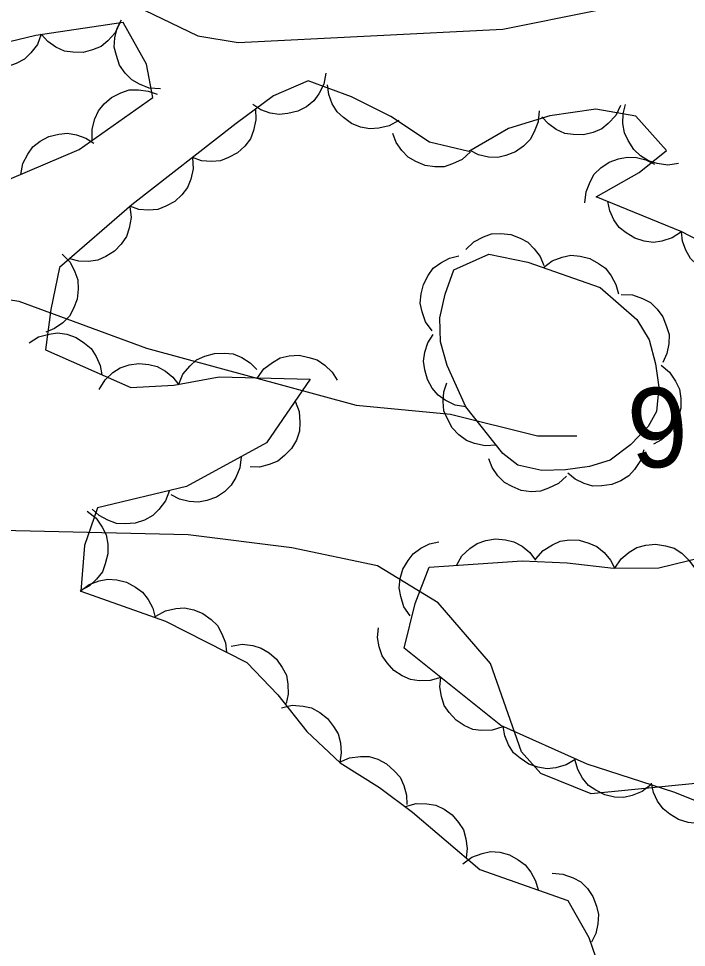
# Model space of a CAD drawing. Extents: x 336540 to 340074, y 5572036 to 5573747.
# Drawn here: x 337667.64 to 337692.83, y 5573504.72 to 5573539.78 of the extents above; entities that cross this region are included whole.
import ezdxf

# ---------------------------------------------------------------- set-up
doc = ezdxf.new("R2010")
doc.units = 0
doc.layers.add('Niveau 2', color=7, linetype='Continuous')
doc.layers.add('Niveau 44', color=7, linetype='Continuous')

msp = doc.modelspace()

# ---------------------------------------------------------------- linework, layer by layer
at = {"layer": 'Niveau 2'}
for points in [[(337642.84, 5573543.62), (337645.45, 5573542.73), (337652.71, 5573543.11), (337654.2, 5573543.52), (337660.26, 5573543.84), (337664.54, 5573543.2), (337668.68, 5573541.89), (337674.4, 5573539.13), (337675.92, 5573538.87), (337685.9, 5573539.37), (337689.41, 5573540.08), (337693.63, 5573540.12), (337696.65, 5573540.79), (337701.28, 5573539.67), (337709.18, 5573540.92), (337714.39, 5573541.36), (337717.81, 5573540.86), (337720.22, 5573539.95), (337728.24, 5573538.85), (337734.3, 5573536.12), (337742.15, 5573534.82)], [(337619.01, 5573530), (337628.2, 5573529.12), (337634.47, 5573529.1), (337645.92, 5573529.86), (337654.57, 5573529.97), (337657.97, 5573529.64), (337662, 5573530.01), (337667.65, 5573529.11), (337672.47, 5573527.33), (337680.37, 5573525.18), (337683.93, 5573524.85), (337687.21, 5573524.03), (337688.69, 5573524.03)], [(337693.3, 5573510.92), (337689.24, 5573510.52), (337687.34, 5573511.29), (337686.61, 5573512.1), (337685.44, 5573515.44), (337683.46, 5573517.72), (337681.18, 5573519.12), (337677.94, 5573519.8), (337674.03, 5573520.29), (337662.65, 5573520.55), (337658.47, 5573519.98), (337650.64, 5573520.43), (337645.58, 5573520.17), (337642.9, 5573519.69)]]:
    msp.add_lwpolyline(points, dxfattribs=at)
at = {"layer": 'Niveau 44'}
for points in [[(337666.7, 5573533.46), (337669.92, 5573534.83), (337672.7, 5573536.8), (337672.46, 5573538.06), (337671.58, 5573539.63), (337668.29, 5573539.14), (337666.66, 5573538.75)], [(337671.46, 5573539.61), (337671.28, 5573539.24), (337671.01, 5573538.94), (337670.75, 5573538.72), (337670.43, 5573538.59), (337670.07, 5573538.5), (337669.69, 5573538.51), (337669.37, 5573538.55), (337669.05, 5573538.7), (337668.74, 5573538.91), (337668.5, 5573539.17)], [(337672.99, 5573537.12), (337672.57, 5573537.15), (337672.2, 5573537.3), (337671.91, 5573537.46), (337671.66, 5573537.72), (337671.45, 5573538.02), (337671.33, 5573538.38), (337671.25, 5573538.7), (337671.27, 5573539.05), (337671.36, 5573539.41), (337671.52, 5573539.73)], [(337668.49, 5573539.19), (337668.35, 5573538.8), (337668.1, 5573538.48), (337667.86, 5573538.24), (337667.55, 5573538.08), (337667.2, 5573537.96), (337666.82, 5573537.93), (337666.5, 5573537.95), (337666.16, 5573538.07), (337665.84, 5573538.25), (337665.58, 5573538.49)], [(337679.23, 5573537.71), (337679.15, 5573537.3), (337678.96, 5573536.94), (337678.77, 5573536.67), (337678.5, 5573536.45), (337678.17, 5573536.28), (337677.8, 5573536.19), (337677.47, 5573536.15), (337677.13, 5573536.21), (337676.78, 5573536.33), (337676.47, 5573536.53)], [(337695.77, 5573530.11), (337692.65, 5573531.73), (337689.42, 5573533.05), (337691.05, 5573533.96), (337692.08, 5573534.8), (337690.92, 5573536.09), (337689.41, 5573536.36), (337687.67, 5573536.11), (337686.12, 5573535.63), (337684.62, 5573534.76), (337683.14, 5573535.11), (337681.68, 5573536.08), (337680.19, 5573536.82), (337678.56, 5573537.42), (337677.25, 5573536.86), (337675.85, 5573535.81), (337671.91, 5573532.75), (337669.18, 5573530.38), (337668.85, 5573528.8), (337668.65, 5573527.27), (337671.87, 5573525.85), (337673.49, 5573525.94), (337675.2, 5573526.26), (337678.64, 5573526.16), (337676.99, 5573523.76), (337673.97, 5573522.12), (337670.61, 5573521.31), (337670.13, 5573519.89), (337669.99, 5573518.16), (337673.18, 5573517.03), (337676.25, 5573515.47), (337677.42, 5573514.25), (337678.51, 5573512.87), (337679.77, 5573511.69), (337681.25, 5573510.76), (337682.49, 5573509.82), (337685.03, 5573507.66), (337688.35, 5573506.49), (337689.15, 5573505.1), (337689.65, 5573503.64)], [(337681.98, 5573535.93), (337681.61, 5573535.73), (337681.22, 5573535.64), (337680.89, 5573535.61), (337680.54, 5573535.68), (337680.2, 5573535.82), (337679.89, 5573536.04), (337679.65, 5573536.26), (337679.47, 5573536.56), (337679.34, 5573536.91), (337679.29, 5573537.27)], [(337670.42, 5573535.18), (337670.41, 5573535.6), (337670.52, 5573535.99), (337670.65, 5573536.29), (337670.87, 5573536.56), (337671.15, 5573536.8), (337671.5, 5573536.97), (337671.81, 5573537.08), (337672.16, 5573537.09), (337672.53, 5573537.04), (337672.86, 5573536.92)], [(337690.34, 5573536.49), (337690.16, 5573536.12), (337689.88, 5573535.82), (337689.63, 5573535.61), (337689.31, 5573535.47), (337688.95, 5573535.39), (337688.56, 5573535.4), (337688.24, 5573535.44), (337687.92, 5573535.59), (337687.62, 5573535.8), (337687.37, 5573536.07)], [(337692.53, 5573534.3), (337692.12, 5573534.24), (337691.72, 5573534.3), (337691.4, 5573534.4), (337691.1, 5573534.59), (337690.84, 5573534.84), (337690.63, 5573535.17), (337690.49, 5573535.46), (337690.43, 5573535.81), (337690.44, 5573536.18), (337690.53, 5573536.53)], [(337676.57, 5573536.37), (337676.59, 5573535.95), (337676.5, 5573535.55), (337676.38, 5573535.24), (337676.17, 5573534.96), (337675.9, 5573534.71), (337675.56, 5573534.53), (337675.26, 5573534.41), (337674.91, 5573534.38), (337674.54, 5573534.41), (337674.2, 5573534.53)], [(337687.27, 5573536.29), (337687.24, 5573535.88), (337687.09, 5573535.5), (337686.93, 5573535.21), (337686.68, 5573534.96), (337686.38, 5573534.75), (337686.02, 5573534.61), (337685.71, 5573534.53), (337685.36, 5573534.55), (337684.99, 5573534.63), (337684.67, 5573534.79)], [(337667.72, 5573533.89), (337667.8, 5573534.3), (337667.99, 5573534.66), (337668.18, 5573534.93), (337668.46, 5573535.15), (337668.78, 5573535.32), (337669.16, 5573535.41), (337669.48, 5573535.45), (337669.83, 5573535.39), (337670.18, 5573535.26), (337670.48, 5573535.07)], [(337684.68, 5573534.75), (337684.37, 5573534.46), (337684, 5573534.29), (337683.69, 5573534.18), (337683.34, 5573534.18), (337682.97, 5573534.23), (337682.62, 5573534.38), (337682.33, 5573534.54), (337682.09, 5573534.79), (337681.88, 5573535.1), (337681.76, 5573535.44)], [(337674.2, 5573534.53), (337674.22, 5573534.11), (337674.13, 5573533.71), (337674.01, 5573533.4), (337673.8, 5573533.12), (337673.53, 5573532.87), (337673.19, 5573532.69), (337672.89, 5573532.57), (337672.54, 5573532.54), (337672.17, 5573532.57), (337671.83, 5573532.69)], [(337689, 5573532.82), (337689.04, 5573533.23), (337689.19, 5573533.61), (337689.35, 5573533.9), (337689.6, 5573534.14), (337689.91, 5573534.35), (337690.27, 5573534.48), (337690.59, 5573534.55), (337690.94, 5573534.53), (337691.3, 5573534.44), (337691.62, 5573534.28)], [(337671.83, 5573532.68), (337671.88, 5573532.27), (337671.81, 5573531.87), (337671.71, 5573531.55), (337671.51, 5573531.26), (337671.26, 5573531), (337670.93, 5573530.8), (337670.63, 5573530.66), (337670.28, 5573530.61), (337669.91, 5573530.62), (337669.57, 5573530.71)], [(337692.64, 5573531.73), (337692.29, 5573531.5), (337691.9, 5573531.38), (337691.58, 5573531.33), (337691.23, 5573531.38), (337690.88, 5573531.49), (337690.55, 5573531.69), (337690.29, 5573531.89), (337690.09, 5573532.18), (337689.94, 5573532.52), (337689.86, 5573532.87)], [(337684.51, 5573531.06), (337684.81, 5573531.35), (337685.17, 5573531.54), (337685.48, 5573531.65), (337685.83, 5573531.67), (337686.2, 5573531.63), (337686.55, 5573531.49), (337686.84, 5573531.34), (337687.09, 5573531.09), (337687.31, 5573530.79), (337687.45, 5573530.46)], [(337695.3, 5573530.35), (337694.94, 5573530.15), (337694.54, 5573530.07), (337694.21, 5573530.05), (337693.86, 5573530.13), (337693.52, 5573530.27), (337693.22, 5573530.5), (337692.98, 5573530.72), (337692.81, 5573531.03), (337692.68, 5573531.38), (337692.64, 5573531.73)], [(337669.28, 5573530.88), (337669.58, 5573530.58), (337669.76, 5573530.22), (337669.87, 5573529.91), (337669.89, 5573529.56), (337669.85, 5573529.19), (337669.71, 5573528.83), (337669.56, 5573528.54), (337669.31, 5573528.29), (337669, 5573528.08), (337668.67, 5573527.94)], [(337683.24, 5573527.99), (337682.99, 5573528.33), (337682.86, 5573528.71), (337682.79, 5573529.03), (337682.82, 5573529.39), (337682.91, 5573529.74), (337683.09, 5573530.08), (337683.28, 5573530.35), (337683.56, 5573530.56), (337683.89, 5573530.73), (337684.24, 5573530.82)], [(337684.51, 5573525.12), (337683.8, 5573526.68), (337683.55, 5573527.58), (337683.53, 5573528.48), (337683.73, 5573529.38), (337684.05, 5573530.29), (337685.38, 5573530.88), (337686.85, 5573530.58), (337689.57, 5573529.63), (337690.95, 5573528.42), (337691.42, 5573527.65), (337691.66, 5573526.75), (337691.79, 5573525.86), (337691.7, 5573524.95), (337691.38, 5573524.38), (337690.72, 5573523.69), (337689.95, 5573523.11), (337689.17, 5573522.87), (337688.27, 5573522.74), (337687.37, 5573522.72), (337686.47, 5573522.92), (337685.9, 5573523.36), (337684.51, 5573525.12)], [(337687.43, 5573530.38), (337687.76, 5573530.63), (337688.14, 5573530.77), (337688.47, 5573530.84), (337688.82, 5573530.81), (337689.18, 5573530.72), (337689.51, 5573530.53), (337689.78, 5573530.35), (337689.99, 5573530.07), (337690.17, 5573529.74), (337690.26, 5573529.39)], [(337690.37, 5573529.36), (337690.79, 5573529.35), (337691.17, 5573529.21), (337691.47, 5573529.06), (337691.72, 5573528.81), (337691.94, 5573528.52), (337692.08, 5573528.16), (337692.17, 5573527.85), (337692.16, 5573527.5), (337692.09, 5573527.13), (337691.94, 5573526.8)], [(337668.04, 5573527.54), (337668.39, 5573527.76), (337668.79, 5573527.87), (337669.11, 5573527.91), (337669.46, 5573527.86), (337669.81, 5573527.74), (337670.13, 5573527.53), (337670.38, 5573527.32), (337670.57, 5573527.02), (337670.72, 5573526.68), (337670.78, 5573526.33)], [(337684.51, 5573525.12), (337684.1, 5573525.19), (337683.73, 5573525.37), (337683.46, 5573525.56), (337683.24, 5573525.83), (337683.06, 5573526.15), (337682.96, 5573526.52), (337682.91, 5573526.84), (337682.96, 5573527.19), (337683.08, 5573527.54), (337683.27, 5573527.85)], [(337673.68, 5573525.98), (337673.84, 5573526.36), (337674.11, 5573526.67), (337674.35, 5573526.89), (337674.67, 5573527.04), (337675.03, 5573527.14), (337675.41, 5573527.15), (337675.73, 5573527.12), (337676.06, 5573526.98), (337676.37, 5573526.78), (337676.63, 5573526.53)], [(337676.65, 5573526.22), (337676.89, 5573526.56), (337677.22, 5573526.8), (337677.5, 5573526.97), (337677.85, 5573527.05), (337678.22, 5573527.07), (337678.59, 5573526.99), (337678.9, 5573526.9), (337679.19, 5573526.69), (337679.46, 5573526.43), (337679.65, 5573526.13)], [(337670.68, 5573525.78), (337670.9, 5573526.14), (337671.2, 5573526.42), (337671.47, 5573526.6), (337671.81, 5573526.71), (337672.17, 5573526.76), (337672.55, 5573526.72), (337672.87, 5573526.65), (337673.18, 5573526.47), (337673.46, 5573526.24), (337673.68, 5573525.95)], [(337691.87, 5573526.7), (337692.19, 5573526.43), (337692.42, 5573526.09), (337692.56, 5573525.79), (337692.62, 5573525.44), (337692.61, 5573525.07), (337692.51, 5573524.7), (337692.39, 5573524.4), (337692.17, 5573524.13), (337691.89, 5573523.88), (337691.58, 5573523.71)], [(337685.65, 5573523.68), (337685.23, 5573523.65), (337684.84, 5573523.74), (337684.53, 5573523.85), (337684.24, 5573524.06), (337683.99, 5573524.33), (337683.81, 5573524.67), (337683.68, 5573524.97), (337683.65, 5573525.32), (337683.68, 5573525.69), (337683.79, 5573526.03)], [(337678.07, 5573525.33), (337678.22, 5573524.94), (337678.25, 5573524.53), (337678.23, 5573524.2), (337678.12, 5573523.87), (337677.93, 5573523.55), (337677.67, 5573523.28), (337677.42, 5573523.07), (337677.09, 5573522.94), (337676.73, 5573522.85), (337676.37, 5573522.86)], [(337691.22, 5573523.5), (337691.1, 5573523.1), (337690.87, 5573522.76), (337690.65, 5573522.52), (337690.35, 5573522.33), (337690.01, 5573522.19), (337689.63, 5573522.14), (337689.3, 5573522.13), (337688.97, 5573522.23), (337688.63, 5573522.39), (337688.35, 5573522.62)], [(337676.03, 5573523.24), (337675.99, 5573522.82), (337675.83, 5573522.45), (337675.66, 5573522.16), (337675.41, 5573521.92), (337675.1, 5573521.71), (337674.74, 5573521.59), (337674.42, 5573521.52), (337674.07, 5573521.55), (337673.71, 5573521.64), (337673.39, 5573521.8)], [(337688.3, 5573522.51), (337688, 5573522.23), (337687.63, 5573522.05), (337687.32, 5573521.94), (337686.97, 5573521.92), (337686.6, 5573521.97), (337686.25, 5573522.12), (337685.96, 5573522.27), (337685.71, 5573522.52), (337685.5, 5573522.83), (337685.37, 5573523.16)], [(337673.33, 5573521.97), (337673.18, 5573521.57), (337672.93, 5573521.25), (337672.7, 5573521.02), (337672.39, 5573520.85), (337672.04, 5573520.73), (337671.66, 5573520.71), (337671.33, 5573520.72), (337671, 5573520.84), (337670.68, 5573521.02), (337670.41, 5573521.26)], [(337670.23, 5573521.18), (337670.56, 5573520.92), (337670.79, 5573520.58), (337670.94, 5573520.29), (337671, 5573519.94), (337671, 5573519.57), (337670.91, 5573519.2), (337670.8, 5573518.9), (337670.58, 5573518.62), (337670.31, 5573518.37), (337669.99, 5573518.19)], [(337682.41, 5573517.23), (337682.17, 5573517.58), (337682.05, 5573517.96), (337681.99, 5573518.29), (337682.03, 5573518.64), (337682.13, 5573518.99), (337682.33, 5573519.32), (337682.52, 5573519.58), (337682.81, 5573519.79), (337683.14, 5573519.95), (337683.49, 5573520.03)], [(337684.15, 5573519.14), (337684.36, 5573519.5), (337684.66, 5573519.78), (337684.93, 5573519.97), (337685.26, 5573520.08), (337685.62, 5573520.14), (337686, 5573520.1), (337686.32, 5573520.03), (337686.63, 5573519.86), (337686.92, 5573519.63), (337687.14, 5573519.34)], [(337687.15, 5573519.38), (337687.42, 5573519.7), (337687.77, 5573519.91), (337688.07, 5573520.05), (337688.42, 5573520.1), (337688.78, 5573520.09), (337689.15, 5573519.98), (337689.45, 5573519.85), (337689.72, 5573519.63), (337689.96, 5573519.34), (337690.13, 5573519.02)], [(337690.13, 5573519.03), (337690.36, 5573519.38), (337690.67, 5573519.64), (337690.96, 5573519.81), (337691.29, 5573519.9), (337691.66, 5573519.94), (337692.04, 5573519.87), (337692.36, 5573519.79), (337692.65, 5573519.6), (337692.92, 5573519.34), (337693.13, 5573519.05)], [(337693.99, 5573509.93), (337692.39, 5573510.57), (337689.08, 5573511.63), (337685.83, 5573513.1), (337682.18, 5573516.01), (337682.59, 5573517.7), (337683.12, 5573519.07), (337686.63, 5573519.31), (337688.33, 5573519.24), (337690.08, 5573519.03), (337691.78, 5573519.04), (337693.48, 5573519.46)], [(337669.96, 5573518.17), (337670.3, 5573518.42), (337670.68, 5573518.55), (337671, 5573518.62), (337671.35, 5573518.59), (337671.71, 5573518.5), (337672.05, 5573518.31), (337672.31, 5573518.13), (337672.53, 5573517.85), (337672.7, 5573517.52), (337672.79, 5573517.17)], [(337672.81, 5573517.22), (337673.18, 5573517.42), (337673.57, 5573517.51), (337673.9, 5573517.53), (337674.25, 5573517.46), (337674.59, 5573517.32), (337674.9, 5573517.09), (337675.14, 5573516.87), (337675.31, 5573516.56), (337675.44, 5573516.22), (337675.48, 5573515.86)], [(337683.56, 5573514.91), (337683.16, 5573514.79), (337682.75, 5573514.78), (337682.42, 5573514.83), (337682.1, 5573514.97), (337681.79, 5573515.17), (337681.54, 5573515.46), (337681.35, 5573515.72), (337681.24, 5573516.06), (337681.18, 5573516.42), (337681.21, 5573516.78)], [(337675.66, 5573516.09), (337676.07, 5573516.16), (337676.47, 5573516.11), (337676.79, 5573516.02), (337677.09, 5573515.84), (337677.37, 5573515.6), (337677.58, 5573515.28), (337677.74, 5573514.99), (337677.8, 5573514.65), (337677.81, 5573514.28), (337677.73, 5573513.92)], [(337685.9, 5573513.04), (337685.5, 5573512.92), (337685.1, 5573512.91), (337684.77, 5573512.95), (337684.45, 5573513.1), (337684.14, 5573513.3), (337683.88, 5573513.59), (337683.69, 5573513.85), (337683.59, 5573514.19), (337683.53, 5573514.55), (337683.56, 5573514.91)], [(337677.56, 5573513.76), (337677.96, 5573513.86), (337678.37, 5573513.83), (337678.69, 5573513.76), (337679, 5573513.59), (337679.29, 5573513.36), (337679.52, 5573513.06), (337679.69, 5573512.78), (337679.78, 5573512.44), (337679.8, 5573512.07), (337679.75, 5573511.71)], [(337688.65, 5573511.83), (337688.29, 5573511.61), (337687.9, 5573511.5), (337687.57, 5573511.46), (337687.22, 5573511.52), (337686.88, 5573511.64), (337686.56, 5573511.86), (337686.31, 5573512.07), (337686.12, 5573512.36), (337685.98, 5573512.71), (337685.92, 5573513.06)], [(337679.74, 5573511.71), (337680.12, 5573511.88), (337680.53, 5573511.92), (337680.86, 5573511.92), (337681.19, 5573511.82), (337681.52, 5573511.65), (337681.81, 5573511.39), (337682.03, 5573511.15), (337682.17, 5573510.83), (337682.27, 5573510.47), (337682.28, 5573510.11)], [(337691.49, 5573510.86), (337691.16, 5573510.6), (337690.78, 5573510.45), (337690.46, 5573510.38), (337690.11, 5573510.39), (337689.75, 5573510.48), (337689.41, 5573510.65), (337689.13, 5573510.83), (337688.91, 5573511.11), (337688.73, 5573511.43), (337688.63, 5573511.77)], [(337694.29, 5573509.81), (337693.95, 5573509.57), (337693.56, 5573509.45), (337693.23, 5573509.4), (337692.89, 5573509.44), (337692.53, 5573509.55), (337692.2, 5573509.75), (337691.95, 5573509.95), (337691.74, 5573510.24), (337691.59, 5573510.57), (337691.51, 5573510.92)], [(337682.23, 5573510.04), (337682.64, 5573510.15), (337683.04, 5573510.14), (337683.37, 5573510.09), (337683.69, 5573509.94), (337683.99, 5573509.72), (337684.23, 5573509.43), (337684.42, 5573509.16), (337684.51, 5573508.82), (337684.56, 5573508.45), (337684.52, 5573508.1)], [(337684.4, 5573507.88), (337684.73, 5573508.13), (337685.12, 5573508.27), (337685.44, 5573508.34), (337685.79, 5573508.31), (337686.15, 5573508.22), (337686.48, 5573508.03), (337686.75, 5573507.84), (337686.96, 5573507.56), (337687.13, 5573507.23), (337687.23, 5573506.89)], [(337687.76, 5573507.52), (337688.17, 5573507.49), (337688.55, 5573507.35), (337688.84, 5573507.19), (337689.09, 5573506.94), (337689.3, 5573506.64), (337689.43, 5573506.28), (337689.51, 5573505.96), (337689.49, 5573505.61), (337689.41, 5573505.25), (337689.25, 5573504.92)]]:
    msp.add_lwpolyline(points, dxfattribs=at)

# ---------------------------------------------------------------- texts
at = {"layer": 'Niveau 2'}
msp.add_text('9', height=3, rotation=5.7703, dxfattribs=at).set_placement((337690.79, 5573522.74))

doc.saveas('drawing.dxf')
